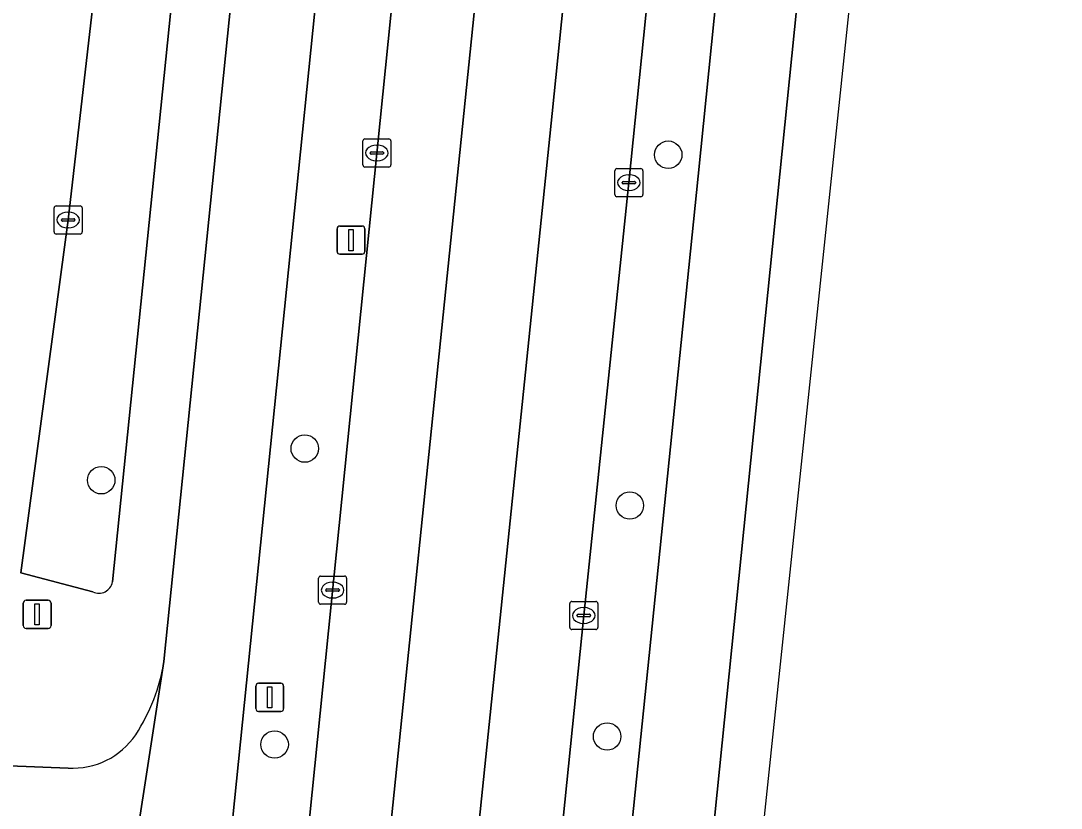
# Model space of a CAD drawing. Extents: x 160888 to 161385, y 386490 to 386908.
# Drawn here: x 161334.91 to 161371.94, y 386584.72 to 386612.73 of the extents above; entities that cross this region are included whole.
import ezdxf

# ---------------------------------------------------------------- set-up
doc = ezdxf.new("R2010")
doc.units = 0
for name, color, linetype in [('IMGEO_Berm_groen', 7, 'Continuous'), ('IMGEO_Boom', 7, 'Continuous'), ('IMGEO_Fietspad_gesloten', 7, 'Continuous'), ('IMGEO_Groenvoorziening', 7, 'Continuous'), ('IMGEO_Haag', 7, 'Continuous'), ('IMGEO_Kolk', 7, 'Continuous'), ('IMGEO_Lichtmast', 7, 'Continuous'), ('IMGEO_Rijbaan_lokaal_gesloten', 7, 'Continuous'), ('IMGEO_Rijbaan_lokaal_open', 7, 'Continuous'), ('IMGEO_Verkeersbordpaal', 7, 'Continuous'), ('IMGEO_Voetpad_open', 7, 'Continuous')]:
    doc.layers.add(name, color=color, linetype=linetype)

msp = doc.modelspace()

# ---------------------------------------------------------------- linework, layer by layer
at = {"layer": 'IMGEO_Berm_groen'}
for points in [[(161363.024, 386646.681), (161367.022, 386685.397), (161367.598, 386691.178), (161367.683, 386693.586), (161365.398, 386693.803), (161364.593, 386685.592), (161364.125, 386681.052), (161362.491, 386665.206), (161360.59, 386646.794), (161358.423, 386625.435), (161356.553, 386606.975), (161354.948, 386591.576), (161352.778, 386570.251), (161350.673, 386549.854), (161349.854, 386541.879), (161348.259, 386526.488)], [(161350.321, 386526.461), (161352.302, 386541.627), (161357.382, 386591.194), (161359.018, 386607.209), (161363.024, 386646.681)], [(161344.884, 386581.428), (161350.408, 386635.904), (161350.537, 386637.31), (161347.861, 386637.589), (161342.161, 386581.483), (161341.141, 386571.584), (161339.032, 386551.069), (161338.136, 386542.124), (161337.443, 386534.03), (161336.548, 386526.649), (161336.452, 386525.646)]]:
    msp.add_lwpolyline(points, dxfattribs=at)
at = {"layer": 'IMGEO_Boom'}
for centre in [(161357.954, 386607.968), (161345.014, 386597.514), (161337.77, 386596.388), (161356.586, 386595.488), (161355.778, 386587.271), (161343.941, 386586.985)]:
    msp.add_circle(centre, 0.489, dxfattribs=at)
at = {"layer": 'IMGEO_Fietspad_gesloten'}
for points in [[(161338.136, 386542.124), (161339.032, 386551.069), (161341.141, 386571.584), (161342.161, 386581.483), (161347.861, 386637.589), (161347.94, 386638.364), (161351.757, 386675.763), (161352.649, 386684.258), (161352.944, 386686.937), (161353.547, 386692.676), (161354.45, 386701.7), (161354.589, 386703.318), (161354.964, 386706.98), (161351.913, 386707.118), (161351.576, 386703.719), (161351.137, 386699.288), (161350.75, 386695.389), (161348.773, 386676.071), (161344.586, 386635.023), (161340.003, 386589.938), (161338.485, 386580.159)], [(161338.485, 386580.159), (161340.003, 386589.938)], [(161336.596, 386586.148), (161314.685, 386587.006)]]:
    msp.add_lwpolyline(points, dxfattribs=at)
for centre, radius, start, end in [((161333.422, 386590.984), 6.663, 326.7857, 350.9683), ((161336.756, 386588.847), 2.704, 266.6, 325.9751)]:
    msp.add_arc(centre, radius, start, end, dxfattribs=at)
at = {"layer": 'IMGEO_Groenvoorziening'}
for points in [[(161338.172, 386592.768), (161342.863, 386638.693), (161346.713, 386676.405)], [(161343.202, 386663.059), (161336.592, 386605.648), (161334.906, 386593.09), (161337.474, 386592.417)]]:
    msp.add_lwpolyline(points, dxfattribs=at)
msp.add_arc((161337.686, 386592.864), 0.495, 244.5938, 348.7987, dxfattribs=at)
at = {"layer": 'IMGEO_Haag'}
for points in [[(161338.172, 386592.768), (161342.863, 386638.693), (161346.713, 386676.405)], [(161343.202, 386663.059), (161336.592, 386605.648), (161334.906, 386593.09), (161337.474, 386592.417)]]:
    msp.add_lwpolyline(points, dxfattribs=at)
msp.add_arc((161337.686, 386592.864), 0.495, 244.5938, 348.7987, dxfattribs=at)
at = {"layer": 'IMGEO_Kolk'}
for p, q in [((161347.081, 386607.605), (161347.081, 386608.457)), ((161347.156, 386608.531), (161348.008, 386608.531)), ((161348.082, 386608.457), (161348.082, 386607.605)), ((161347.383, 386608.074), (161347.781, 386608.074)), ((161347.569, 386608.311), (161347.594, 386608.311)), ((161347.34, 386608.025), (161347.34, 386608.037)), ((161347.778, 386607.988), (161347.38, 386607.988)), ((161347.592, 386607.751), (161347.567, 386607.751)), ((161347.824, 386608.037), (161347.824, 386608.025)), ((161348.008, 386607.531), (161347.156, 386607.531)), ((161356.052, 386606.549), (161356.052, 386607.401)), ((161356.127, 386607.475), (161356.979, 386607.475)), ((161357.053, 386607.401), (161357.053, 386606.549)), ((161356.311, 386606.969), (161356.311, 386606.981)), ((161356.354, 386607.018), (161356.752, 386607.018)), ((161356.54, 386607.255), (161356.565, 386607.255)), ((161356.795, 386606.981), (161356.795, 386606.969)), ((161356.749, 386606.932), (161356.351, 386606.932)), ((161356.563, 386606.695), (161356.538, 386606.695)), ((161356.979, 386606.475), (161356.127, 386606.475)), ((161336.091, 386605.222), (161336.091, 386606.074)), ((161336.166, 386606.148), (161337.018, 386606.148)), ((161336.579, 386605.928), (161336.604, 386605.928)), ((161337.092, 386606.074), (161337.092, 386605.222)), ((161336.35, 386605.642), (161336.35, 386605.654)), ((161336.788, 386605.605), (161336.39, 386605.605)), ((161336.393, 386605.691), (161336.791, 386605.691)), ((161336.834, 386605.654), (161336.834, 386605.642)), ((161337.018, 386605.148), (161336.166, 386605.148)), ((161336.602, 386605.368), (161336.577, 386605.368)), ((161345.504, 386592.052), (161345.504, 386592.904)), ((161345.579, 386592.978), (161346.431, 386592.978)), ((161346.505, 386592.904), (161346.505, 386592.052)), ((161345.806, 386592.521), (161346.204, 386592.521)), ((161345.992, 386592.758), (161346.017, 386592.758)), ((161345.763, 386592.472), (161345.763, 386592.484)), ((161346.201, 386592.435), (161345.803, 386592.435)), ((161346.015, 386592.198), (161345.99, 386592.198)), ((161346.247, 386592.484), (161346.247, 386592.472)), ((161346.431, 386591.978), (161345.579, 386591.978)), ((161354.447, 386591.15), (161354.447, 386592.002)), ((161354.522, 386592.076), (161355.374, 386592.076)), ((161354.935, 386591.856), (161354.96, 386591.856)), ((161355.448, 386592.002), (161355.448, 386591.15)), ((161354.706, 386591.57), (161354.706, 386591.582)), ((161355.144, 386591.533), (161354.746, 386591.533)), ((161354.749, 386591.619), (161355.147, 386591.619)), ((161355.19, 386591.582), (161355.19, 386591.57)), ((161355.374, 386591.076), (161354.522, 386591.076)), ((161354.958, 386591.296), (161354.933, 386591.296))]:
    msp.add_line(p, q, dxfattribs=at)
for points in [[(161347.081, 386607.605), (161347.081, 386608.457)], [(161347.156, 386608.531), (161348.008, 386608.531)], [(161348.082, 386608.457), (161348.082, 386607.605)], [(161348.008, 386607.531), (161347.156, 386607.531)], [(161356.052, 386606.549), (161356.052, 386607.401)], [(161356.127, 386607.475), (161356.979, 386607.475)], [(161357.053, 386607.401), (161357.053, 386606.549)], [(161356.979, 386606.475), (161356.127, 386606.475)], [(161336.091, 386605.222), (161336.091, 386606.074)], [(161336.166, 386606.148), (161337.018, 386606.148)], [(161337.092, 386606.074), (161337.092, 386605.222)], [(161337.018, 386605.148), (161336.166, 386605.148)], [(161345.504, 386592.052), (161345.504, 386592.904)], [(161345.579, 386592.978), (161346.431, 386592.978)], [(161346.505, 386592.904), (161346.505, 386592.052)], [(161346.431, 386591.978), (161345.579, 386591.978)], [(161354.447, 386591.15), (161354.447, 386592.002)], [(161354.522, 386592.076), (161355.374, 386592.076)], [(161355.448, 386592.002), (161355.448, 386591.15)], [(161355.374, 386591.076), (161354.522, 386591.076)]]:
    msp.add_lwpolyline(points, dxfattribs=at)
for centre, radius, start, end in [((161347.158, 386608.455), 0.0765, 91.552, 178.448), ((161347.158, 386608.455), 0.0765, 91.552, 178.448), ((161348.006, 386608.455), 0.0765, 1.552, 88.448), ((161348.006, 386608.455), 0.0765, 1.552, 88.448), ((161347.38, 386608.034), 0.0403, 85.8775, 175.7526), ((161347.785, 386608.036), 0.0386, 1.7309, 96.639), ((161347.377, 386608.024), 0.0366, 178.938, 274.7102), ((161347.781, 386608.031), 0.043, 264.8664, 352.4533), ((161347.158, 386607.607), 0.0765, 181.552, 268.448), ((161347.158, 386607.607), 0.0765, 181.552, 268.448), ((161348.006, 386607.607), 0.0765, 271.552, 358.448), ((161348.006, 386607.607), 0.0765, 271.552, 358.448), ((161356.129, 386607.399), 0.0765, 91.552, 178.448), ((161356.129, 386607.399), 0.0765, 91.552, 178.448), ((161356.977, 386607.399), 0.0765, 1.552, 88.448), ((161356.977, 386607.399), 0.0765, 1.552, 88.448), ((161356.351, 386606.978), 0.0403, 85.8775, 175.7526), ((161356.348, 386606.968), 0.0366, 178.938, 274.7102), ((161356.752, 386606.975), 0.043, 264.8664, 352.4533), ((161356.756, 386606.98), 0.0386, 1.7309, 96.639), ((161356.129, 386606.551), 0.0765, 181.552, 268.448), ((161356.129, 386606.551), 0.0765, 181.552, 268.448), ((161356.977, 386606.551), 0.0765, 271.552, 358.448), ((161356.977, 386606.551), 0.0765, 271.552, 358.448), ((161336.168, 386606.072), 0.0765, 91.552, 178.448), ((161336.168, 386606.072), 0.0765, 91.552, 178.448), ((161337.016, 386606.072), 0.0765, 1.552, 88.448), ((161337.016, 386606.072), 0.0765, 1.552, 88.448), ((161336.39, 386605.651), 0.0403, 85.8775, 175.7526), ((161336.387, 386605.641), 0.0366, 178.938, 274.7102), ((161336.791, 386605.648), 0.043, 264.8664, 352.4533), ((161336.795, 386605.653), 0.0386, 1.7309, 96.639), ((161336.168, 386605.224), 0.0765, 181.552, 268.448), ((161336.168, 386605.224), 0.0765, 181.552, 268.448), ((161337.016, 386605.224), 0.0765, 271.552, 358.448), ((161337.016, 386605.224), 0.0765, 271.552, 358.448), ((161345.581, 386592.902), 0.0765, 91.552, 178.448), ((161345.581, 386592.902), 0.0765, 91.552, 178.448), ((161346.429, 386592.902), 0.0765, 1.552, 88.448), ((161346.429, 386592.902), 0.0765, 1.552, 88.448), ((161345.803, 386592.481), 0.0403, 85.8775, 175.7526), ((161346.208, 386592.483), 0.0386, 1.7309, 96.639), ((161345.8, 386592.471), 0.0366, 178.938, 274.7102), ((161346.204, 386592.478), 0.043, 264.8664, 352.4533), ((161345.581, 386592.054), 0.0765, 181.552, 268.448), ((161345.581, 386592.054), 0.0765, 181.552, 268.448), ((161346.429, 386592.054), 0.0765, 271.552, 358.448), ((161346.429, 386592.054), 0.0765, 271.552, 358.448), ((161354.524, 386592), 0.0765, 91.552, 178.448), ((161354.524, 386592), 0.0765, 91.552, 178.448), ((161355.372, 386592), 0.0765, 1.552, 88.448), ((161355.372, 386592), 0.0765, 1.552, 88.448), ((161354.746, 386591.579), 0.0403, 85.8775, 175.7526), ((161354.743, 386591.569), 0.0366, 178.938, 274.7102), ((161355.147, 386591.576), 0.043, 264.8664, 352.4533), ((161355.151, 386591.581), 0.0386, 1.7309, 96.639), ((161354.524, 386591.152), 0.0765, 181.552, 268.448), ((161354.524, 386591.152), 0.0765, 181.552, 268.448), ((161355.372, 386591.152), 0.0765, 271.552, 358.448), ((161355.372, 386591.152), 0.0765, 271.552, 358.448)]:
    msp.add_arc(centre, radius, start, end, dxfattribs=at)
for centre, major_axis, ratio, start_param, end_param in [((161347.568, 386608.031), (-0.387, 0.002), 0.722429, 4.712389, 7.853982), ((161347.593, 386608.031), (-0.39, 0.002), 0.717154, 1.570796, 4.712389), ((161356.539, 386606.975), (-0.387, 0.002), 0.722429, 4.712389, 7.853982), ((161356.564, 386606.975), (-0.39, 0.002), 0.717154, 1.570796, 4.712389), ((161336.578, 386605.648), (-0.387, 0.002), 0.722429, 4.712389, 7.853982), ((161336.603, 386605.648), (-0.39, 0.002), 0.717154, 1.570796, 4.712389), ((161345.991, 386592.478), (-0.387, 0.002), 0.722429, 4.712389, 7.853982), ((161346.016, 386592.478), (-0.39, 0.002), 0.717154, 1.570796, 4.712389), ((161354.934, 386591.576), (-0.387, 0.002), 0.722429, 4.712389, 7.853982), ((161354.959, 386591.576), (-0.39, 0.002), 0.717154, 1.570796, 4.712389)]:
    msp.add_ellipse(centre, major_axis=major_axis, ratio=ratio, start_param=start_param, end_param=end_param, dxfattribs=at)
at = {"layer": 'IMGEO_Lichtmast'}
for p, q in [((161346.163, 386604.529), (161346.163, 386605.329)), ((161346.163, 386605.329), (161346.163, 386604.529)), ((161346.263, 386605.429), (161347.053, 386605.429)), ((161347.053, 386605.429), (161346.263, 386605.429)), ((161347.153, 386605.329), (161347.153, 386604.529)), ((161347.153, 386604.529), (161347.153, 386605.329)), ((161347.053, 386604.429), (161346.263, 386604.429)), ((161346.263, 386604.429), (161347.053, 386604.429)), ((161334.991, 386591.216), (161334.991, 386592.016)), ((161334.991, 386592.016), (161334.991, 386591.216)), ((161335.091, 386592.116), (161335.881, 386592.116)), ((161335.881, 386592.116), (161335.091, 386592.116)), ((161335.981, 386592.016), (161335.981, 386591.216)), ((161335.981, 386591.216), (161335.981, 386592.016)), ((161335.881, 386591.116), (161335.091, 386591.116)), ((161335.091, 386591.116), (161335.881, 386591.116))]:
    msp.add_line(p, q, dxfattribs=at)
for points in [[(161346.583, 386605.304), (161346.733, 386605.304), (161346.733, 386604.554), (161346.583, 386604.554), (161346.583, 386605.304)], [(161335.411, 386591.991), (161335.561, 386591.991), (161335.561, 386591.241), (161335.411, 386591.241), (161335.411, 386591.991)]]:
    msp.add_lwpolyline(points, dxfattribs=at)
for centre, start, end in [((161346.263, 386605.329), 90, 180), ((161346.263, 386605.329), 90, 180), ((161347.053, 386605.329), 0, 90), ((161347.053, 386605.329), 360, 90), ((161346.263, 386604.529), 180, 270), ((161346.263, 386604.529), 180, 270), ((161347.053, 386604.529), 270, 0), ((161347.053, 386604.529), 270, 0), ((161335.091, 386592.016), 90, 180), ((161335.091, 386592.016), 90, 180), ((161335.881, 386592.016), 0, 90), ((161335.881, 386592.016), 360, 90), ((161335.091, 386591.216), 180, 270), ((161335.091, 386591.216), 180, 270), ((161335.881, 386591.216), 270, 0), ((161335.881, 386591.216), 270, 0)]:
    msp.add_arc(centre, 0.1, start, end, dxfattribs=at)
at = {"layer": 'IMGEO_Rijbaan_lokaal_gesloten'}
for points in [[(161370.722, 386693.301), (161367.683, 386693.586), (161367.598, 386691.178), (161367.022, 386685.397), (161363.024, 386646.681), (161359.018, 386607.209), (161357.382, 386591.194), (161352.302, 386541.627), (161350.321, 386526.461), (161350.319, 386526.26), (161349.828, 386522.538), (161353.345, 386522.715), (161363.732, 386625.065), (161368.799, 386674.486)], [(161355.54, 386522.826), (161356.711, 386535.543), (161359.985, 386571.09), (161367.997, 386647.461), (161371.943, 386693.186), (161370.722, 386693.301), (161368.799, 386674.486), (161363.732, 386625.065), (161353.345, 386522.715)], [(161361.036, 386681.278), (161357.895, 386681.509), (161357.486, 386677.479), (161357.474, 386677.379), (161357.293, 386676.298), (161357.015, 386675.238), (161357.193, 386675.204), (161353.638, 386640.03), (161353.333, 386637.758), (161353.14, 386633.788), (161350.996, 386612.554), (161343.29, 386537.458), (161341.732, 386522.048), (161344.957, 386522.245), (161345.695, 386529.16), (161349.223, 386564.812), (161353.824, 386609.435), (161360.75, 386677.447)], [(161349.854, 386541.879), (161350.673, 386549.854), (161352.778, 386570.251), (161354.948, 386591.576), (161356.553, 386606.975), (161358.423, 386625.435), (161360.59, 386646.794), (161362.491, 386665.206), (161364.125, 386681.052), (161361.036, 386681.278), (161360.75, 386677.447), (161353.824, 386609.435), (161349.223, 386564.812), (161345.695, 386529.16), (161344.957, 386522.245), (161347.834, 386522.421), (161348.225, 386526.261), (161348.259, 386526.488)], [(161353.333, 386637.758), (161350.569, 386638.061), (161350.537, 386637.31), (161350.408, 386635.904), (161344.884, 386581.428), (161343.814, 386571.25), (161341.755, 386550.887), (161339.538, 386529.553), (161339.176, 386526.026), (161339.147, 386525.679), (161338.762, 386521.866), (161341.732, 386522.048), (161343.29, 386537.458), (161350.996, 386612.554), (161353.14, 386633.788)]]:
    msp.add_lwpolyline(points, close=True, dxfattribs=at)
at = {"layer": 'IMGEO_Rijbaan_lokaal_open'}
msp.add_lwpolyline([(161334.906, 386593.09), (161336.592, 386605.648), (161343.202, 386663.059)], dxfattribs=at)
at = {"layer": 'IMGEO_Verkeersbordpaal'}
for p, q in [((161343.273, 386588.263), (161343.273, 386589.063)), ((161343.273, 386589.063), (161343.273, 386588.263)), ((161343.373, 386589.163), (161344.163, 386589.163)), ((161344.163, 386589.163), (161343.373, 386589.163)), ((161344.263, 386589.063), (161344.263, 386588.263)), ((161344.263, 386588.263), (161344.263, 386589.063)), ((161344.163, 386588.163), (161343.373, 386588.163)), ((161343.373, 386588.163), (161344.163, 386588.163))]:
    msp.add_line(p, q, dxfattribs=at)
msp.add_lwpolyline([(161343.693, 386589.038), (161343.843, 386589.038), (161343.843, 386588.288), (161343.693, 386588.288), (161343.693, 386589.038)], dxfattribs=at)
for centre, start, end in [((161343.373, 386589.063), 90, 180), ((161343.373, 386589.063), 90, 180), ((161344.163, 386589.063), 0, 90), ((161344.163, 386589.063), 360, 90), ((161343.373, 386588.263), 180, 270), ((161343.373, 386588.263), 180, 270), ((161344.163, 386588.263), 270, 0), ((161344.163, 386588.263), 270, 0)]:
    msp.add_arc(centre, 0.1, start, end, dxfattribs=at)
at = {"layer": 'IMGEO_Voetpad_open'}
for points in [[(161340.003, 386589.938), (161344.586, 386635.023), (161348.773, 386676.071), (161350.75, 386695.389)], [(161348.346, 386692.534), (161346.713, 386676.405), (161342.863, 386638.693), (161338.172, 386592.768)], [(161337.474, 386592.417), (161334.906, 386593.09)], [(161325.57, 386587.079), (161314.764, 386587.586), (161314.741, 386587.177), (161314.693, 386587.03), (161314.685, 386587.006), (161336.596, 386586.148)]]:
    msp.add_lwpolyline(points, dxfattribs=at)
for centre, radius, start, end in [((161337.686, 386592.864), 0.495, 244.5938, 348.7987), ((161333.422, 386590.984), 6.663, 326.7857, 350.9683), ((161336.756, 386588.847), 2.704, 266.6, 325.9751)]:
    msp.add_arc(centre, radius, start, end, dxfattribs=at)

doc.saveas('drawing.dxf')
